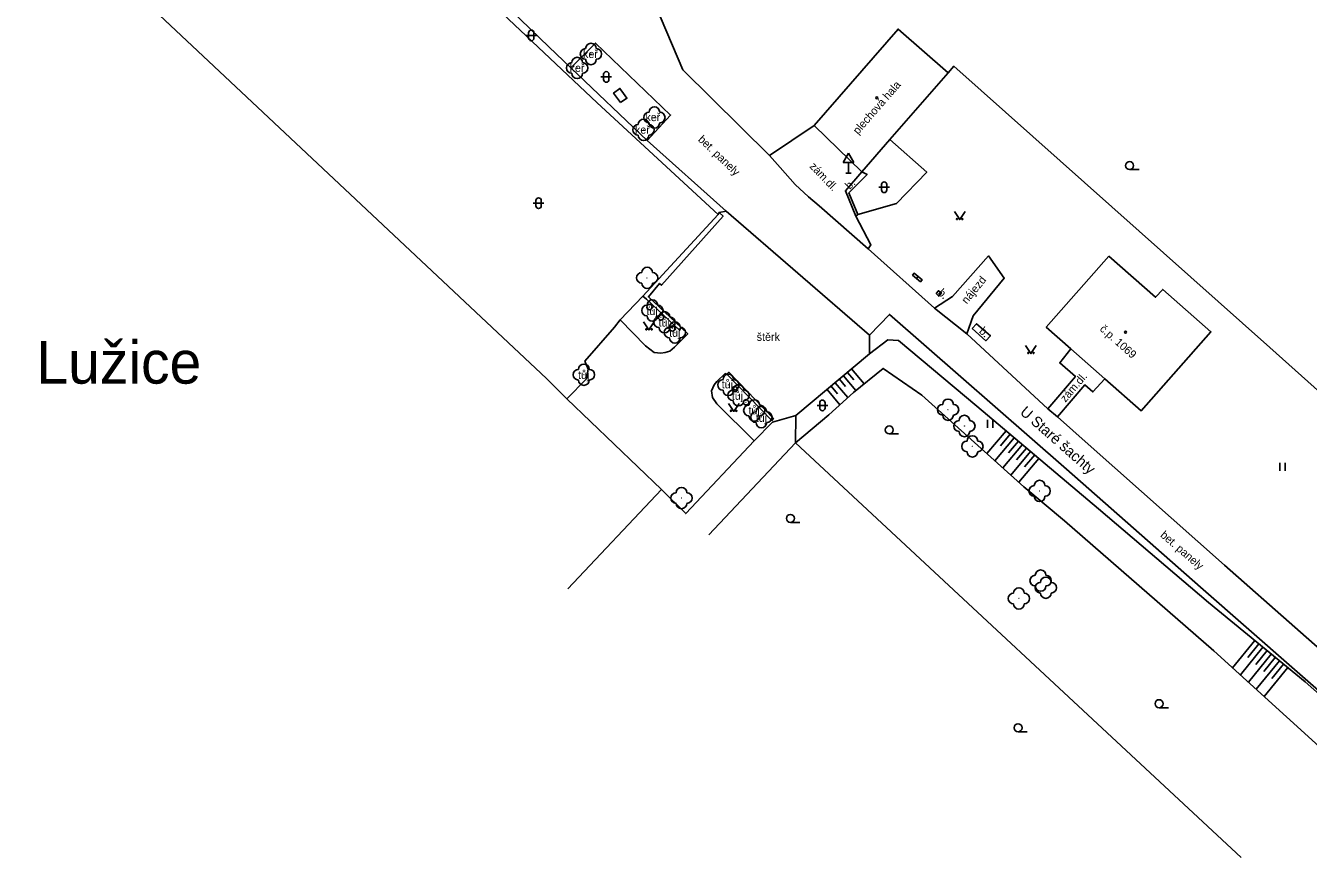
# Model space of a CAD drawing. Extents: x -577457 to -568404, y -1208466 to -1201387.
# Drawn here: x -569192.7 to -569072.5, y -1204498.7 to -1204419.8 of the extents above; entities that cross this region are included whole.
import ezdxf

# ---------------------------------------------------------------- set-up
doc = ezdxf.new("R2010")
doc.units = 0
for name, color, linetype in [('BUDOVY_MĚŘ', 7, 'Continuous'), ('BUDOVY_NEMĚŘ', 7, 'Continuous'), ('NÁZVY_SÍDEL_JEDNOTKY', 7, 'Continuous'), ('NÁZVY_ULIC_TOK_SMĚR', 7, 'Continuous'), ('OBVOD_PILÍŘE', 7, 'Continuous'), ('POMOC_POPIS', 7, 'Continuous'), ('ROZHRANÍ_PLOCH', 7, 'Continuous'), ('VÝŠKOPIS', 7, 'Continuous'), ('ZELEŇ', 7, 'Continuous'), ('ZN_BUDOV', 7, 'Continuous'), ('ZN_DOPLŇKOVÉ', 7, 'Continuous'), ('ZN_KULTUR', 7, 'Continuous'), ('Č_POPIS_ORIENT', 7, 'Continuous')]:
    doc.layers.add(name, color=color, linetype=linetype)

msp = doc.modelspace()

# ---------------------------------------------------------------- linework, layer by layer
at = {"layer": 'BUDOVY_MĚŘ'}
for points in [[(-569111.72, -1204430.5), (-569106.25, -1204424.23)], [(-569118.82, -1204429.18), (-569114.34, -1204433.53)], [(-569114.34, -1204433.53), (-569111.72, -1204430.5)], [(-569094.74, -1204450.12), (-569097.05, -1204448.07), (-569091.18, -1204441.41)], [(-569091.18, -1204441.41), (-569086.81, -1204445.28), (-569086.14, -1204444.54), (-569081.62, -1204448.51), (-569088.17, -1204455.93), (-569091.57, -1204452.92)], [(-569091.57, -1204452.92), (-569094.74, -1204450.12)]]:
    msp.add_lwpolyline(points, dxfattribs=at)
at = {"layer": 'BUDOVY_NEMĚŘ'}
msp.add_lwpolyline([(-569106.25, -1204424.23), (-569110.95, -1204420.14), (-569118.82, -1204429.18)], dxfattribs=at)
at = {"layer": 'OBVOD_PILÍŘE'}
for points in [[(-569136.98, -1204427.02), (-569137.62, -1204426.14), (-569137.03, -1204425.71), (-569136.7, -1204426.17), (-569136.36, -1204426.63), (-569136.98, -1204427.02)], [(-569109.4, -1204443.36), (-569109.59, -1204443.2), (-569109.44, -1204443.02), (-569109.06, -1204443.33), (-569109.22, -1204443.52), (-569109.4, -1204443.36)], [(-569109.04, -1204443.67), (-569109.22, -1204443.52), (-569109.06, -1204443.33), (-569108.7, -1204443.64), (-569108.85, -1204443.82), (-569109.04, -1204443.67)]]:
    msp.add_lwpolyline(points, dxfattribs=at)
at = {"layer": 'ROZHRANÍ_PLOCH'}
for points in [[(-569141.62, -1204423.78), (-569139.32, -1204421.46), (-569132.27, -1204428.21), (-569134.47, -1204430.58)], [(-569122.99, -1204432), (-569122.01, -1204433.12), (-569120.58, -1204434.7), (-569119.35, -1204435.85), (-569118.36, -1204436.72), (-569113.75, -1204440.74)], [(-569114.91, -1204437.68), (-569115.89, -1204435.29), (-569114.34, -1204433.53)], [(-569127.72, -1204437.33), (-569127.06, -1204437.2)], [(-569113.62, -1204448.84), (-569127.06, -1204437.2)], [(-569114.91, -1204437.68), (-569114.71, -1204437.53)], [(-569113.75, -1204440.74), (-569113.49, -1204440.35), (-569114.91, -1204437.68)], [(-569107.52, -1204446.3), (-569113.75, -1204440.74)], [(-569107.52, -1204446.3), (-569105.84, -1204445.19), (-569102.47, -1204441.4), (-569101, -1204443.5), (-569103.92, -1204447.03), (-569104.49, -1204448.69)], [(-569107.52, -1204446.3), (-569104.49, -1204448.69)], [(-569095.17, -1204461.39), (-569111.76, -1204446.89), (-569113.62, -1204448.84)], [(-569113.62, -1204450.59), (-569113.62, -1204448.84)], [(-569104.49, -1204448.69), (-569096.92, -1204455.72)], [(-569096.92, -1204455.72), (-569094.32, -1204452.7), (-569095.79, -1204451.43), (-569094.74, -1204450.12)], [(-569142, -1204454.78), (-569140.17, -1204452.91), (-569140, -1204452), (-569140.32, -1204451.26)], [(-569120.52, -1204456.36), (-569113.62, -1204450.59)], [(-569096, -1204456.47), (-569093.45, -1204453.49), (-569092.68, -1204454.15), (-569091.57, -1204452.92)], [(-569122.72, -1204456.97), (-569120.52, -1204456.36)], [(-569096.92, -1204455.72), (-569096, -1204456.47)], [(-569062.66, -1204485.86), (-569067.15, -1204481.99), (-569080.33, -1204470.38), (-569093.12, -1204459.05), (-569096, -1204456.47)], [(-569042.36, -1204507.66), (-569043.37, -1204507.21), (-569047.05, -1204505), (-569056.65, -1204498.17), (-569054.93, -1204495.85), (-569057.64, -1204494.02), (-569060.88, -1204491.38), (-569063.88, -1204488.74), (-569069.51, -1204483.9), (-569082.58, -1204472.44), (-569095.17, -1204461.39)]]:
    msp.add_lwpolyline(points, dxfattribs=at)
at = {"layer": 'VÝŠKOPIS'}
for points in [[(-569113.62, -1204450.59), (-569111.91, -1204449.26), (-569110.9, -1204449.32), (-569103.57, -1204455.47), (-569092.16, -1204465.1), (-569081.86, -1204473.88), (-569072.78, -1204481.32), (-569068.43, -1204485.15), (-569067.09, -1204487.4), (-569066.52, -1204491.06)], [(-569120.56, -1204458.92), (-569117.45, -1204456.3), (-569115.12, -1204454.19), (-569112.34, -1204451.94), (-569108.73, -1204454.45), (-569099.17, -1204463.03), (-569095.33, -1204466.24), (-569081.33, -1204478.41), (-569071.14, -1204487.68), (-569069.25, -1204488.55)], [(-569116.07, -1204452.64), (-569114.91, -1204454.02)], [(-569115.68, -1204452.32), (-569115.1, -1204453.01)], [(-569115.3, -1204451.99), (-569114.13, -1204453.39)], [(-569117.6, -1204453.92), (-569116.4, -1204455.35)], [(-569117.22, -1204453.6), (-569116.62, -1204454.31)], [(-569116.83, -1204453.28), (-569115.66, -1204454.68)], [(-569116.45, -1204452.96), (-569115.87, -1204453.65)], [(-569120.52, -1204456.36), (-569120.56, -1204458.92)], [(-569100.82, -1204457.79), (-569102.62, -1204459.93)], [(-569100.05, -1204458.44), (-569101.88, -1204460.6)], [(-569100.43, -1204458.12), (-569101.34, -1204459.19)], [(-569099.67, -1204458.76), (-569100.59, -1204459.85)], [(-569099.29, -1204459.08), (-569101.13, -1204461.27)], [(-569098.52, -1204459.73), (-569100.39, -1204461.94)], [(-569098.91, -1204459.41), (-569099.83, -1204460.5)], [(-569098.14, -1204460.05), (-569099.08, -1204461.16)], [(-569097.76, -1204460.37), (-569099.64, -1204462.61)], [(-569077.51, -1204477.44), (-569079.6, -1204479.99)], [(-569076.74, -1204478.08), (-569078.85, -1204480.66)], [(-569077.12, -1204477.76), (-569078.17, -1204479.04)], [(-569075.96, -1204478.71), (-569078.11, -1204481.34)], [(-569076.35, -1204478.39), (-569077.42, -1204479.7)], [(-569075.58, -1204479.03), (-569076.66, -1204480.35)], [(-569075.19, -1204479.35), (-569077.37, -1204482.01)], [(-569074.42, -1204479.98), (-569076.63, -1204482.68)], [(-569074.8, -1204479.66), (-569075.9, -1204481)]]:
    msp.add_lwpolyline(points, dxfattribs=at)
at = {"layer": 'ZELEŇ'}
for centre in [(-569139.74, -1204422.48), (-569141.03, -1204423.79), (-569133.79, -1204428.43), (-569134.81, -1204429.59), (-569134.47, -1204443.46), (-569133.98, -1204446.52), (-569132.84, -1204447.62), (-569131.87, -1204448.58), (-569140.4, -1204452.53), (-569126.86, -1204453.49), (-569125.91, -1204454.46), (-569124.43, -1204455.88), (-569106.26, -1204455.81), (-569123.76, -1204456.51), (-569104.73, -1204457.34), (-569103.98, -1204459.25), (-569097.68, -1204463.43), (-569131.25, -1204464.09), (-569097.58, -1204471.83), (-569097.09, -1204472.49), (-569099.62, -1204473.5)]:
    msp.add_circle(centre, 0.0005, dxfattribs=at)
for centre, start, end in [((-569139.74, -1204421.98), 0, 180), ((-569141.03, -1204423.29), 0, 180), ((-569140.24, -1204422.48), 90, 270), ((-569139.24, -1204422.48), 270, 90), ((-569141.53, -1204423.79), 90, 270), ((-569140.53, -1204423.79), 270, 90), ((-569139.74, -1204422.98), 180, 360), ((-569141.03, -1204424.29), 180, 360), ((-569133.79, -1204427.93), 0, 180), ((-569134.81, -1204429.09), 0, 180), ((-569134.29, -1204428.43), 90, 270), ((-569133.29, -1204428.43), 270, 90), ((-569135.31, -1204429.59), 90, 270), ((-569134.31, -1204429.59), 270, 90), ((-569133.79, -1204428.93), 180, 360), ((-569134.81, -1204430.09), 180, 360), ((-569134.97, -1204443.46), 90, 270), ((-569134.47, -1204442.96), 0, 180), ((-569133.97, -1204443.46), 270, 90), ((-569134.47, -1204443.96), 180, 360), ((-569133.98, -1204446.02), 0, 180), ((-569134.48, -1204446.52), 90, 270), ((-569133.48, -1204446.52), 270, 90), ((-569132.84, -1204447.12), 0, 180), ((-569133.98, -1204447.02), 180, 360), ((-569133.34, -1204447.62), 90, 270), ((-569131.87, -1204448.08), 0, 180), ((-569132.34, -1204447.62), 270, 90), ((-569132.84, -1204448.12), 180, 360), ((-569132.37, -1204448.58), 90, 270), ((-569131.87, -1204449.08), 180, 360), ((-569131.37, -1204448.58), 270, 90), ((-569140.4, -1204452.03), 0, 180), ((-569140.9, -1204452.53), 90, 270), ((-569139.9, -1204452.53), 270, 90), ((-569126.86, -1204452.99), 0, 180), ((-569140.4, -1204453.03), 180, 360), ((-569127.36, -1204453.49), 90, 270), ((-569126.86, -1204453.99), 180, 360), ((-569126.41, -1204454.46), 90, 270), ((-569125.91, -1204453.96), 0, 180), ((-569126.36, -1204453.49), 270, 90), ((-569125.41, -1204454.46), 270, 90), ((-569125.91, -1204454.96), 180, 360), ((-569124.43, -1204455.38), 0, 180), ((-569106.26, -1204455.31), 0, 180), ((-569124.93, -1204455.88), 90, 270), ((-569124.43, -1204456.38), 180, 360), ((-569124.26, -1204456.51), 90, 270), ((-569123.76, -1204456.01), 0, 180), ((-569123.93, -1204455.88), 270, 90), ((-569123.26, -1204456.51), 270, 90), ((-569106.76, -1204455.81), 90, 270), ((-569106.26, -1204456.31), 180, 360), ((-569105.76, -1204455.81), 270, 90), ((-569104.73, -1204456.84), 0, 180), ((-569123.76, -1204457.01), 180, 360), ((-569105.23, -1204457.34), 90, 270), ((-569104.23, -1204457.34), 270, 90), ((-569104.73, -1204457.84), 180, 360), ((-569104.48, -1204459.25), 90, 270), ((-569103.98, -1204458.75), 0, 180), ((-569103.48, -1204459.25), 270, 90), ((-569103.98, -1204459.75), 180, 360), ((-569097.68, -1204462.93), 0, 180), ((-569131.75, -1204464.09), 90, 270), ((-569131.25, -1204463.59), 0, 180), ((-569130.75, -1204464.09), 270, 90), ((-569098.18, -1204463.43), 90, 270), ((-569097.18, -1204463.43), 270, 90), ((-569131.25, -1204464.59), 180, 360), ((-569097.68, -1204463.93), 180, 360), ((-569097.58, -1204471.33), 0, 180), ((-569098.08, -1204471.83), 90, 270), ((-569097.59, -1204472.49), 90, 270), ((-569097.09, -1204471.99), 0, 180), ((-569097.08, -1204471.83), 270, 90), ((-569096.59, -1204472.49), 270, 90), ((-569100.12, -1204473.5), 90, 270), ((-569099.62, -1204473), 0, 180), ((-569099.12, -1204473.5), 270, 90), ((-569097.58, -1204472.33), 180, 360), ((-569097.09, -1204472.99), 180, 360), ((-569099.62, -1204474), 180, 360)]:
    msp.add_arc(centre, 0.5, start, end, dxfattribs=at)
at = {"layer": 'ZN_BUDOV'}
for centre in [(-569112.94, -1204426.58), (-569089.62, -1204448.55)]:
    msp.add_circle(centre, 0.0875, dxfattribs=at)
at = {"layer": 'ZN_DOPLŇKOVÉ'}
for p, q in [((-569115.58, -1204431.77), (-569116.08, -1204432.64)), ((-569115.58, -1204431.77), (-569115.08, -1204432.64)), ((-569116.08, -1204432.64), (-569115.08, -1204432.64)), ((-569115.58, -1204433.64), (-569115.58, -1204432.64)), ((-569115.83, -1204433.64), (-569115.33, -1204433.64))]:
    msp.add_line(p, q, dxfattribs=at)
for points in [[(-569214.96, -1204386.2), (-569143.92, -1204452.9)], [(-569137.17, -1204413.94), (-569134.21, -1204416.64), (-569131.14, -1204423.95), (-569122.99, -1204432)], [(-569150.1, -1204415.8), (-569147.23, -1204418.41), (-569143.68, -1204421.8)], [(-569127.8, -1204437.53), (-569139.16, -1204427.06), (-569149.13, -1204417.66)], [(-569143.68, -1204421.8), (-569141.62, -1204423.78)], [(-569141.62, -1204423.78), (-569134.47, -1204430.58)], [(-569106.25, -1204424.23), (-569105.72, -1204423.63), (-569076.08, -1204449.99)], [(-569122.99, -1204432), (-569118.82, -1204429.18)], [(-569134.47, -1204430.58), (-569127.06, -1204437.2)], [(-569114.71, -1204437.53), (-569111.08, -1204436.49), (-569108.26, -1204433.55), (-569111.72, -1204430.5)], [(-569114.34, -1204433.53), (-569113.86, -1204433.76), (-569115.55, -1204435.48), (-569114.71, -1204437.53)], [(-569134.87, -1204445.16), (-569127.8, -1204437.53)], [(-569131.28, -1204448.12), (-569134.35, -1204445.24), (-569133.3, -1204443.98), (-569133.14, -1204444.15), (-569127.35, -1204437.68), (-569127.72, -1204437.33), (-569127.8, -1204437.53)], [(-569137.01, -1204447.39), (-569134.87, -1204445.16)], [(-569134.52, -1204445.44), (-569134.87, -1204445.16)], [(-569131.28, -1204448.12), (-569131.43, -1204448.36), (-569134.52, -1204445.44)], [(-569107.39, -1204444.93), (-569107.13, -1204445.18), (-569106.89, -1204444.85), (-569107.16, -1204444.66), (-569107.39, -1204444.93)], [(-569137.53, -1204448.08), (-569137.01, -1204447.39)], [(-569137.01, -1204447.39), (-569134.62, -1204449.83), (-569133.8, -1204450.45), (-569133.18, -1204450.5), (-569132.78, -1204450.46), (-569132.36, -1204450.32), (-569131.9, -1204449.94), (-569130.66, -1204448.7), (-569131.28, -1204448.12)], [(-569104, -1204448.2), (-569102.72, -1204449.35), (-569102.29, -1204448.88), (-569103.59, -1204447.76), (-569104, -1204448.2)], [(-569140.32, -1204451.26), (-569137.53, -1204448.08)], [(-569076.08, -1204449.99), (-569057.97, -1204466.18)], [(-569127.01, -1204452.48), (-569127.17, -1204452.43), (-569127.93, -1204453.17), (-569128.19, -1204453.47), (-569128.44, -1204454.06), (-569128.33, -1204454.67), (-569127.95, -1204455.26), (-569124.44, -1204458.72)], [(-569127.01, -1204452.48), (-569122.77, -1204456.82), (-569122.64, -1204456.65), (-569126.8, -1204452.31), (-569127.01, -1204452.48)], [(-569143.92, -1204452.9), (-569142, -1204454.78)], [(-569142, -1204454.78), (-569133.14, -1204463.28)], [(-569124.44, -1204458.72), (-569122.72, -1204456.97)], [(-569133.14, -1204463.28), (-569130.86, -1204465.55), (-569124.44, -1204458.72)], [(-569120.56, -1204458.92), (-569128.68, -1204467.55)], [(-569078.78, -1204497.78), (-569120.56, -1204458.92)], [(-569141.92, -1204472.6), (-569133.14, -1204463.28)]]:
    msp.add_lwpolyline(points, dxfattribs=at)
for centre, radius in [((-569134.25, -1204446.19), 0.25), ((-569134.25, -1204446.19), 0.0005), ((-569133.18, -1204447.16), 0.25), ((-569133.18, -1204447.16), 0.0005), ((-569132.1, -1204448.2), 0.25), ((-569132.1, -1204448.2), 0.0005), ((-569126.26, -1204453.89), 0.25), ((-569126.26, -1204453.89), 0.0005), ((-569125.2, -1204455.12), 0.25), ((-569125.2, -1204455.12), 0.0005)]:
    msp.add_circle(centre, radius, dxfattribs=at)
at = {"layer": 'ZN_KULTUR'}
for p, q in [((-569145.83, -1204420.74), (-569144.83, -1204420.74)), ((-569145.58, -1204420.99), (-569145.58, -1204420.49)), ((-569145.08, -1204420.99), (-569145.08, -1204420.49)), ((-569138.8, -1204424.63), (-569137.8, -1204424.63)), ((-569138.55, -1204424.88), (-569138.55, -1204424.38)), ((-569138.05, -1204424.88), (-569138.05, -1204424.38)), ((-569089.24, -1204433.31), (-569088.36, -1204433.31)), ((-569112.5, -1204435.22), (-569112.5, -1204434.72)), ((-569112, -1204435.22), (-569112, -1204434.72)), ((-569112.75, -1204434.97), (-569111.75, -1204434.97)), ((-569145.15, -1204436.46), (-569144.15, -1204436.46)), ((-569144.9, -1204436.71), (-569144.9, -1204436.21)), ((-569144.4, -1204436.71), (-569144.4, -1204436.21)), ((-569118.29, -1204455.66), (-569118.29, -1204455.16)), ((-569117.79, -1204455.66), (-569117.79, -1204455.16)), ((-569118.54, -1204455.41), (-569117.54, -1204455.41)), ((-569102.55, -1204457.5), (-569102.55, -1204456.75)), ((-569102.05, -1204457.5), (-569102.05, -1204456.75)), ((-569111.77, -1204458.08), (-569110.9, -1204458.08)), ((-569075.15, -1204461.53), (-569075.15, -1204460.78)), ((-569074.65, -1204461.53), (-569074.65, -1204460.78)), ((-569121.04, -1204466.38), (-569120.17, -1204466.38)), ((-569086.48, -1204483.74), (-569085.6, -1204483.74)), ((-569099.7, -1204486), (-569098.83, -1204486))]:
    msp.add_line(p, q, dxfattribs=at)
for points in [[(-569105.67, -1204437.25), (-569105.17, -1204438), (-569104.67, -1204437.25)], [(-569134.8, -1204447.58), (-569134.3, -1204448.33), (-569133.8, -1204447.58)], [(-569098.99, -1204449.8), (-569098.49, -1204450.55), (-569097.99, -1204449.8)], [(-569126.86, -1204455.22), (-569126.36, -1204455.97), (-569125.86, -1204455.22)]]:
    msp.add_lwpolyline(points, dxfattribs=at)
for centre, radius in [((-569089.24, -1204432.94), 0.375), ((-569105.42, -1204437.95), 0.05), ((-569104.92, -1204437.95), 0.05), ((-569134.55, -1204448.28), 0.05), ((-569134.05, -1204448.28), 0.05), ((-569098.74, -1204450.5), 0.05), ((-569098.24, -1204450.5), 0.05), ((-569126.61, -1204455.92), 0.05), ((-569126.11, -1204455.92), 0.05), ((-569111.77, -1204457.71), 0.375), ((-569121.04, -1204466), 0.375), ((-569086.48, -1204483.36), 0.375), ((-569099.7, -1204485.62), 0.375)]:
    msp.add_circle(centre, radius, dxfattribs=at)
for centre, start, end in [((-569145.33, -1204420.49), 0, 180), ((-569145.33, -1204420.99), 180, 360), ((-569138.3, -1204424.38), 0, 180), ((-569138.3, -1204424.88), 180, 360), ((-569112.25, -1204434.72), 0, 180), ((-569144.65, -1204436.21), 0, 180), ((-569112.25, -1204435.22), 180, 360), ((-569144.65, -1204436.71), 180, 360), ((-569118.04, -1204455.16), 0, 180), ((-569118.04, -1204455.66), 180, 360)]:
    msp.add_arc(centre, 0.25, start, end, dxfattribs=at)

# ---------------------------------------------------------------- texts
at = {"layer": 'NÁZVY_SÍDEL_JEDNOTKY'}
msp.add_text('Lužice', height=4, dxfattribs=at).set_placement((-569191.73, -1204453.37))
at = {"layer": 'NÁZVY_ULIC_TOK_SMĚR'}
msp.add_text('U Staré šachty', height=1, rotation=318.7272, dxfattribs=at).set_placement((-569099.59, -1204456.15))
at = {"layer": 'POMOC_POPIS'}
for s, rotation, p in [('plechová hala', 48.97, (-569114.7, -1204430.07)), ('bet. panely', 316.25, (-569129.75, -1204430.56)), ('zám.dl.', 313.72, (-569119.3, -1204433.06)), ('b.', 45.5041, (-569115.47, -1204435.23)), ('nájezd', 50.4026, (-569104.51, -1204445.96)), ('b.', 316.1233, (-569107.27, -1204444.93)), ('b.', 318.0623, (-569103.41, -1204448.54)), ('zám.dl.', 49.482, (-569095.26, -1204455.17)), ('bet. panely', 319.28, (-569086.42, -1204467.66))]:
    msp.add_text(s, height=0.75, rotation=rotation, dxfattribs=at).set_placement(p)
msp.add_text('štěrk', height=0.75, dxfattribs=at).set_placement((-569124.2, -1204449.36))
at = {"layer": 'ZELEŇ'}
for s, p in [('keř', (-569140.48, -1204422.86)), ('keř', (-569141.74, -1204424.16)), ('keř', (-569134.63, -1204428.77)), ('keř', (-569135.61, -1204429.95)), ('tůj', (-569134.54, -1204446.94)), ('tůj', (-569133.4, -1204448.02)), ('tůj', (-569132.41, -1204448.98)), ('tůj', (-569140.95, -1204452.93)), ('tůj', (-569127.48, -1204453.81)), ('tůj', (-569126.53, -1204454.88)), ('tůj', (-569124.97, -1204456.25)), ('tůj', (-569124.29, -1204456.95))]:
    msp.add_text(s, height=0.75, dxfattribs=at).set_placement(p)
at = {"layer": 'Č_POPIS_ORIENT'}
msp.add_text('č.p. 1069', height=0.75, rotation=318.5465, dxfattribs=at).set_placement((-569092.1, -1204448.34))

doc.saveas('drawing.dxf')
